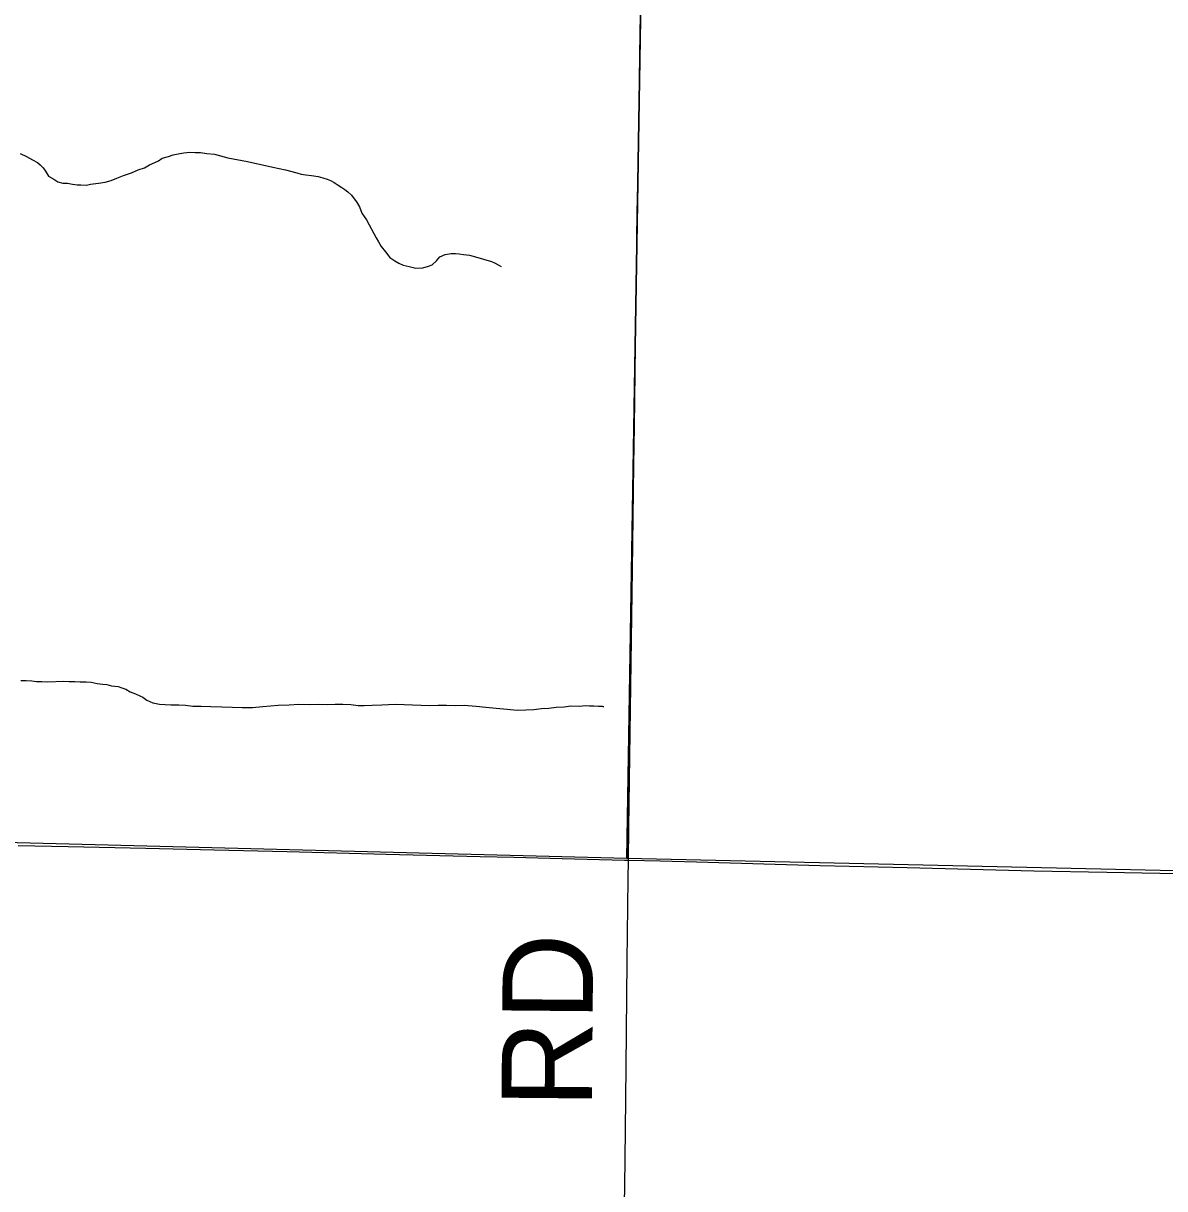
# Model space of a CAD drawing. Extents: x 2.4 to 73.1, y 4.5 to 25.6.
# Drawn here: x 35.314 to 35.6727, y 20.4418 to 20.8082 of the extents above; entities that cross this region are included whole.
import ezdxf

# ---------------------------------------------------------------- set-up
doc = ezdxf.new("R2010")
doc.units = 0
for name, color, linetype in [('GM_X_County_Road', 7, 'Continuous'), ('GM_X_County_Road_Text', 7, 'Continuous'), ('GM_X_Minor_River', 7, 'Continuous'), ('GM_X_Section', 7, 'Continuous'), ('GM_X_Township_Road', 7, 'Continuous')]:
    doc.layers.add(name, color=color, linetype=linetype)

msp = doc.modelspace()

# ---------------------------------------------------------------- linework, layer by layer
at = {"layer": 'GM_X_County_Road'}
for points in [[(35.50416, 20.54511), (35.50424, 20.55529), (35.50475, 20.59259), (35.50547, 20.6364), (35.50587, 20.66934), (35.506, 20.68145), (35.50631, 20.70693), (35.50643, 20.71657), (35.50655, 20.72341), (35.50674, 20.73427), (35.50677, 20.74049), (35.50693, 20.74857), (35.50728, 20.76628), (35.50772, 20.79829), (35.50805, 20.81755)], [(35.50263, 20.42166), (35.50298, 20.44249), (35.50324, 20.46019), (35.50346, 20.48008), (35.50376, 20.51334), (35.5041, 20.53913), (35.50416, 20.54511)]]:
    msp.add_lwpolyline(points, dxfattribs=at)
at = {"layer": 'GM_X_Minor_River'}
for points in [[(35.31295, 20.76732), (35.31501, 20.76631), (35.31688, 20.76529), (35.31838, 20.76448), (35.31931, 20.76369), (35.32023, 20.76271), (35.32096, 20.76173), (35.32186, 20.76018), (35.32354, 20.75918), (35.32485, 20.75837), (35.32636, 20.75794), (35.32788, 20.75789), (35.3294, 20.75765), (35.33091, 20.75741), (35.33205, 20.75737), (35.33377, 20.75732), (35.33511, 20.75765), (35.33759, 20.75795), (35.3397, 20.75826), (35.34162, 20.75877), (35.34336, 20.75947), (35.34548, 20.76035)], [(35.34548, 20.76035), (35.34798, 20.76122), (35.3501, 20.7621), (35.35203, 20.7628), (35.35358, 20.7637), (35.35532, 20.7644), (35.35648, 20.76494), (35.35765, 20.76585), (35.35957, 20.76636), (35.36111, 20.76688), (35.36265, 20.76721), (35.36437, 20.76753), (35.36628, 20.76766), (35.36799, 20.7676), (35.3697, 20.76754), (35.3716, 20.76729), (35.37406, 20.76702), (35.37822, 20.76593), (35.38447, 20.76477), (35.39241, 20.76299), (35.39638, 20.7621), (35.39997, 20.76122), (35.40129, 20.76079), (35.4028, 20.76055), (35.40451, 20.76031), (35.40659, 20.76005), (35.4081, 20.75962), (35.40942, 20.75919), (35.41055, 20.75877), (35.41168, 20.75817), (35.41261, 20.75757), (35.4141, 20.75656), (35.41503, 20.75596), (35.41596, 20.75517), (35.41707, 20.75418), (35.41799, 20.75301), (35.41872, 20.75204), (35.41962, 20.75049), (35.42032, 20.74856), (35.42177, 20.74642), (35.42268, 20.74487), (35.42339, 20.74351), (35.42411, 20.74216), (35.42483, 20.7408), (35.42555, 20.73945), (35.42646, 20.73808), (35.42774, 20.73633), (35.4292, 20.73457), (35.43069, 20.73357), (35.432, 20.73277), (35.43331, 20.73215), (35.4352, 20.73171), (35.43728, 20.73126), (35.43957, 20.73137), (35.4413, 20.73189), (35.44246, 20.73223), (35.44383, 20.73352), (35.44483, 20.73481), (35.44656, 20.73552), (35.44848, 20.73583), (35.44981, 20.73579), (35.45095, 20.73575), (35.45227, 20.73552), (35.45417, 20.73527), (35.45606, 20.73482), (35.46115, 20.73332), (35.46209, 20.73291), (35.4634, 20.73211), (35.46415, 20.7317), (35.46415, 20.73189)], [(35.31318, 20.60163), (35.31489, 20.60157), (35.3166, 20.60151), (35.31812, 20.60127), (35.31983, 20.60122), (35.32154, 20.60116), (35.32669, 20.60137), (35.3284, 20.60131), (35.33011, 20.60126), (35.33183, 20.6012), (35.33373, 20.60114), (35.33525, 20.60109), (35.33619, 20.60086), (35.33714, 20.60064), (35.33885, 20.6004), (35.34018, 20.60035), (35.34169, 20.59992), (35.34377, 20.59966), (35.3449, 20.59925), (35.34622, 20.59882)], [(35.34622, 20.59882), (35.34753, 20.59802), (35.34922, 20.59739), (35.35054, 20.59678), (35.35148, 20.59637), (35.35278, 20.59537), (35.35372, 20.59496), (35.35466, 20.59455), (35.35673, 20.5941), (35.36035, 20.59398), (35.36282, 20.5939), (35.36491, 20.59383), (35.36719, 20.59356), (35.36985, 20.59348), (35.3729, 20.59338), (35.37632, 20.59326), (35.37956, 20.59315), (35.38279, 20.59305), (35.38603, 20.59313), (35.38928, 20.5934), (35.39405, 20.59382), (35.39748, 20.59389), (35.40053, 20.59417), (35.40377, 20.59407), (35.40682, 20.59416), (35.40948, 20.59407), (35.41196, 20.59418), (35.41443, 20.59409), (35.41691, 20.59401), (35.41918, 20.59375), (35.42108, 20.59369), (35.42356, 20.59379), (35.42661, 20.59388), (35.42871, 20.594), (35.43119, 20.59411), (35.43366, 20.59403), (35.44165, 20.59377), (35.44432, 20.59387), (35.44698, 20.59378), (35.44984, 20.59369), (35.45251, 20.59379), (35.45631, 20.59347), (35.45934, 20.59318), (35.46257, 20.59289), (35.46599, 20.59258), (35.46922, 20.59229), (35.47189, 20.59239), (35.47436, 20.5925), (35.47685, 20.59279), (35.47914, 20.59291), (35.48143, 20.59321), (35.48391, 20.59332), (35.48602, 20.59363), (35.48887, 20.59354), (35.49059, 20.59367), (35.49192, 20.59363), (35.49325, 20.59358), (35.49477, 20.59353), (35.49591, 20.5935), (35.49629, 20.59329), (35.49629, 20.59348)]]:
    msp.add_lwpolyline(points, dxfattribs=at)
at = {"layer": 'GM_X_Section'}
for points in [[(35.51178, 21.04783), (35.50361, 20.54567), (35.00213, 20.55856), (35.01295, 21.06066)], [(35.51178, 21.04783), (36.0157, 21.03703), (36.00635, 20.53433), (35.50361, 20.54567)]]:
    msp.add_lwpolyline(points, close=True, dxfattribs=at)
at = {"layer": 'GM_X_Township_Road'}
for points in [[(35.31239, 20.54966), (35.32805, 20.54935), (35.35249, 20.54886), (35.37393, 20.54835), (35.39692, 20.54779), (35.428, 20.54703), (35.45752, 20.54629), (35.46809, 20.54605), (35.48331, 20.54566), (35.50289, 20.54514), (35.50416, 20.54511)], [(35.50416, 20.54511), (35.51408, 20.54486), (35.52557, 20.54453), (35.56441, 20.54346), (35.59176, 20.54277), (35.63154, 20.54177), (35.65454, 20.54135), (35.69898, 20.54049), (35.72198, 20.54003), (35.75213, 20.53949), (35.75558, 20.53945)]]:
    msp.add_lwpolyline(points, dxfattribs=at)

# ---------------------------------------------------------------- texts
at = {"layer": 'GM_X_County_Road_Text'}
msp.add_text('RD', height=0.028409, rotation=89.5063, dxfattribs=at).set_placement((35.49264, 20.46706))

doc.saveas('drawing.dxf')
